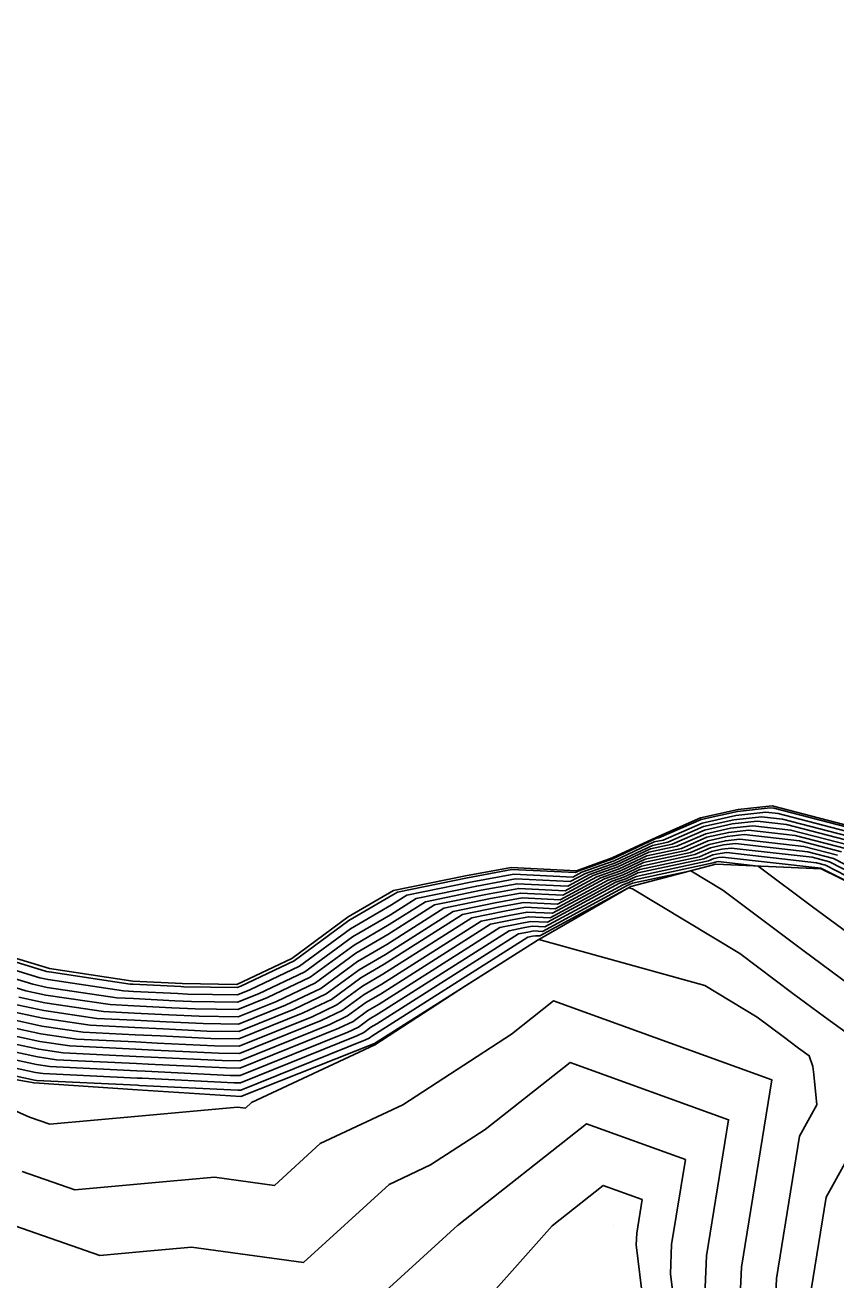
# Model space of a CAD drawing. Extents: x 2188792 to 2191981, y 386090 to 389710.
# Drawn here: x 2189212.1 to 2189264.3, y 386506.6 to 386587.4 of the extents above; entities that cross this region are included whole.
import ezdxf

# ---------------------------------------------------------------- set-up
doc = ezdxf.new("R2010")
doc.units = 0
for name, color, linetype in [('DTM Contours Major', 7, 'Continuous'), ('DTM Contours Minor', 7, 'Continuous'), ('Exist DTM QL2 LIDAR Elevation Point', 7, 'Continuous'), ('PH Exist DTM Breakline', 7, 'Continuous')]:
    doc.layers.add(name, color=color, linetype=linetype)

msp = doc.modelspace()

# ---------------------------------------------------------------- linework, layer by layer
at = {"layer": 'DTM Contours Major'}
for points in [[(2189265.146, 386534.57), (2189261.385, 386535.546), (2189258.937, 386535.823), (2189257.497, 386535.663), (2189255.901, 386535.308), (2189254.036, 386534.496), (2189252.231, 386534.109), (2189250.245, 386533.179), (2189248.649, 386532.61), (2189246.849, 386531.636), (2189243.854, 386531.783), (2189241.746, 386531.395), (2189238.44, 386530.72), (2189235.43, 386528.81), (2189233.357, 386527.601), (2189230.767, 386525.7), (2189228.252, 386524.499), (2189225.783, 386523.502), (2189223.273, 386523.548), (2189221.328, 386523.642), (2189219.093, 386523.754), (2189217.101, 386523.85), (2189213.339, 386524.413), (2189211.668, 386524.773)], [(2189268.687, 386531.019), (2189263.874, 386533.501), (2189262.755, 386533.791), (2189257.543, 386534.38), (2189256.941, 386534.313), (2189256.274, 386534.164), (2189255.494, 386533.825), (2189251.651, 386533.002), (2189250.66, 386532.538), (2189249.864, 386532.254), (2189246.032, 386530.18), (2189244.397, 386530.26), (2189243.245, 386530.048), (2189241.44, 386529.68), (2189235.032, 386525.614), (2189233.903, 386524.956), (2189232.492, 386523.921), (2189231.123, 386523.267), (2189225.867, 386521.144), (2189224.514, 386521.169), (2189220.375, 386521.368), (2189219.193, 386521.427), (2189214.953, 386521.632), (2189213.004, 386521.923), (2189209.446, 386522.689)], [(2189264.942, 386522.502), (2189263.556, 386523.52), (2189261.515, 386525.019), (2189258.106, 386527.582), (2189251.187, 386531.747), (2189250.932, 386531.818), (2189245.215, 386528.724), (2189244.939, 386528.738), (2189244.744, 386528.702), (2189244.439, 386528.64), (2189234.633, 386522.419), (2189234.449, 386522.311), (2189234.218, 386522.141), (2189233.994, 386522.034), (2189225.951, 386518.786), (2189225.755, 386518.789), (2189219.421, 386519.094), (2189219.293, 386519.101), (2189212.805, 386519.413), (2189212.67, 386519.434), (2189207.225, 386520.605)], [(2189262.697, 386505.926), (2189263.662, 386511.886), (2189265.95, 386516.032)], [(2189239.982, 386503.264), (2189245.999, 386510.052), (2189249.287, 386512.646), (2189251.805, 386511.737), (2189251.455, 386509.574), (2189251.423, 386508.829), (2189252.514, 386499.858)]]:
    msp.add_lwpolyline(points, dxfattribs=at)
at = {"layer": 'DTM Contours Minor'}
for points in [[(2189266.163, 386535.426), (2189260.288, 386536.951), (2189260.051, 386536.977), (2189257.941, 386536.743), (2189255.603, 386536.222), (2189252.87, 386535.033), (2189252.695, 386534.995), (2189249.913, 386533.693), (2189247.676, 386532.895), (2189247.502, 386532.801), (2189243.421, 386533.001), (2189240.547, 386532.472), (2189236.04, 386531.552), (2189235.749, 386531.367), (2189232.921, 386529.717), (2189229.387, 386527.124), (2189225.955, 386525.486), (2189225.716, 386525.389), (2189222.28, 386525.452), (2189222.091, 386525.461), (2189219.013, 386525.615), (2189218.82, 386525.625), (2189213.607, 386526.405), (2189213.445, 386526.44), (2189207.647, 386528.203)], [(2189265.655, 386534.998), (2189260.837, 386536.249), (2189259.494, 386536.4), (2189257.719, 386536.203), (2189255.752, 386535.765), (2189253.453, 386534.764), (2189252.463, 386534.552), (2189250.079, 386533.436), (2189248.162, 386532.752), (2189247.175, 386532.218), (2189243.638, 386532.392), (2189241.146, 386531.933), (2189237.24, 386531.136), (2189235.589, 386530.088), (2189233.139, 386528.659), (2189230.077, 386526.412), (2189227.104, 386524.992), (2189225.75, 386524.446), (2189222.776, 386524.5), (2189221.71, 386524.551), (2189219.053, 386524.685), (2189217.96, 386524.737), (2189213.473, 386525.409), (2189212.556, 386525.606), (2189207.543, 386527.131)], [(2189265.909, 386535.212), (2189260.562, 386536.6), (2189259.772, 386536.689), (2189257.83, 386536.473), (2189255.678, 386535.993), (2189253.162, 386534.898), (2189252.579, 386534.774), (2189249.996, 386533.564), (2189247.919, 386532.824), (2189247.338, 386532.509), (2189243.529, 386532.697), (2189240.847, 386532.203), (2189236.64, 386531.344), (2189235.669, 386530.728), (2189233.03, 386529.188), (2189229.732, 386526.768), (2189226.53, 386525.239), (2189225.733, 386524.917), (2189222.528, 386524.976), (2189221.901, 386525.006), (2189219.033, 386525.15), (2189218.39, 386525.181), (2189213.54, 386525.907), (2189213.001, 386526.023), (2189207.595, 386527.667)], [(2189265.4, 386534.784), (2189261.111, 386535.897), (2189259.215, 386536.112), (2189257.608, 386535.933), (2189255.827, 386535.536), (2189253.745, 386534.63), (2189252.347, 386534.331), (2189250.162, 386533.308), (2189248.406, 386532.681), (2189247.012, 386531.927), (2189243.746, 386532.088), (2189241.446, 386531.664), (2189237.84, 386530.928), (2189235.51, 386529.449), (2189233.248, 386528.13), (2189230.422, 386526.056), (2189227.678, 386524.746), (2189225.766, 386523.974), (2189223.025, 386524.024), (2189221.519, 386524.096), (2189219.073, 386524.219), (2189217.531, 386524.294), (2189213.406, 386524.911), (2189212.112, 386525.189), (2189207.49, 386526.595)], [(2189264.892, 386534.356), (2189261.659, 386535.195), (2189258.658, 386535.534), (2189257.386, 386535.393), (2189255.976, 386535.079), (2189254.328, 386534.362), (2189252.115, 386533.888), (2189250.328, 386533.051), (2189248.892, 386532.539), (2189246.685, 386531.345), (2189243.963, 386531.479), (2189242.046, 386531.126), (2189239.04, 386530.512), (2189235.35, 386528.171), (2189233.467, 386527.072), (2189231.112, 386525.345), (2189228.826, 386524.253), (2189225.8, 386523.031), (2189223.521, 386523.072), (2189221.138, 386523.187), (2189219.113, 386523.289), (2189216.672, 386523.406), (2189213.272, 386523.915), (2189211.223, 386524.356)], [(2189268.431, 386531.496), (2189264.128, 386533.715), (2189262.481, 386534.142), (2189257.822, 386534.669), (2189257.053, 386534.583), (2189256.2, 386534.393), (2189255.203, 386533.959), (2189251.767, 386533.223), (2189250.577, 386532.666), (2189249.621, 386532.325), (2189246.195, 386530.471), (2189244.288, 386530.565), (2189242.945, 386530.318), (2189240.84, 386529.888), (2189235.111, 386526.253), (2189233.794, 386525.485), (2189232.147, 386524.277), (2189230.549, 386523.513), (2189225.85, 386521.616), (2189224.266, 386521.644), (2189220.566, 386521.823), (2189219.173, 386521.893), (2189215.383, 386522.075), (2189213.071, 386522.421), (2189209.891, 386523.105)], [(2189264.383, 386533.929), (2189262.207, 386534.493), (2189258.101, 386534.957), (2189257.164, 386534.853), (2189256.125, 386534.622), (2189254.911, 386534.093), (2189251.883, 386533.445), (2189250.494, 386532.794), (2189249.378, 386532.396), (2189246.359, 386530.762), (2189244.18, 386530.869), (2189242.646, 386530.587), (2189240.24, 386530.096), (2189235.191, 386526.893), (2189233.685, 386526.014), (2189231.802, 386524.633), (2189229.974, 386523.76), (2189225.834, 386522.087), (2189224.017, 386522.12), (2189220.756, 386522.278), (2189219.153, 386522.358), (2189215.812, 386522.519), (2189213.138, 386522.919), (2189210.335, 386523.522)], [(2189264.637, 386534.142), (2189261.933, 386534.844), (2189258.379, 386535.246), (2189257.275, 386535.123), (2189256.05, 386534.85), (2189254.62, 386534.227), (2189251.999, 386533.666), (2189250.411, 386532.923), (2189249.135, 386532.468), (2189246.522, 386531.053), (2189244.071, 386531.174), (2189242.346, 386530.856), (2189239.64, 386530.304), (2189235.271, 386527.532), (2189233.576, 386526.543), (2189231.457, 386524.989), (2189229.4, 386524.006), (2189225.817, 386522.559), (2189223.769, 386522.596), (2189220.947, 386522.732), (2189219.133, 386522.823), (2189216.242, 386522.963), (2189213.205, 386523.417), (2189210.779, 386523.939)], [(2189263.365, 386533.073), (2189263.303, 386533.089), (2189256.986, 386533.803), (2189256.719, 386533.773), (2189256.423, 386533.707), (2189256.077, 386533.557), (2189251.419, 386532.558), (2189250.826, 386532.281), (2189250.35, 386532.111), (2189245.705, 386529.598), (2189244.614, 386529.651), (2189243.845, 386529.51), (2189242.639, 386529.264), (2189234.872, 386524.336), (2189234.121, 386523.898), (2189233.182, 386523.209), (2189232.271, 386522.774), (2189225.901, 386520.201), (2189225.01, 386520.217), (2189219.993, 386520.459), (2189219.233, 386520.497), (2189214.094, 386520.744), (2189212.87, 386520.927), (2189208.558, 386521.855)], [(2189268.944, 386530.542), (2189263.62, 386533.287), (2189263.029, 386533.44), (2189257.265, 386534.091), (2189256.83, 386534.043), (2189256.349, 386533.936), (2189255.786, 386533.691), (2189251.535, 386532.78), (2189250.743, 386532.409), (2189250.107, 386532.183), (2189245.869, 386529.889), (2189244.505, 386529.956), (2189243.545, 386529.779), (2189242.04, 386529.472), (2189234.952, 386524.975), (2189234.012, 386524.427), (2189232.837, 386523.565), (2189231.697, 386523.02), (2189225.884, 386520.672), (2189224.762, 386520.693), (2189220.184, 386520.913), (2189219.213, 386520.962), (2189214.523, 386521.188), (2189212.937, 386521.425), (2189209.002, 386522.272)], [(2189207.669, 386521.022), (2189212.736, 386519.932), (2189213.234, 386519.857), (2189219.273, 386519.566), (2189219.612, 386519.549), (2189225.507, 386519.265), (2189225.934, 386519.257), (2189233.419, 386522.281), (2189233.873, 386522.497), (2189234.34, 386522.84), (2189234.713, 386523.058), (2189243.839, 386528.848), (2189244.444, 386528.971), (2189244.83, 386529.042), (2189245.379, 386529.015), (2189250.836, 386531.969), (2189250.992, 386532.025), (2189251.187, 386532.115), (2189254.934, 386532.918), (2189256.994, 386531.679), (2189262.146, 386527.804), (2189265.233, 386525.538)], [(2189266.909, 386527.556), (2189262.778, 386530.589), (2189259.274, 386533.224), (2189256.708, 386533.514), (2189256.608, 386533.503), (2189256.498, 386533.478), (2189256.369, 386533.422), (2189251.303, 386532.337), (2189250.909, 386532.153), (2189250.593, 386532.04), (2189245.542, 386529.306), (2189244.722, 386529.347), (2189244.145, 386529.24), (2189243.239, 386529.056), (2189234.793, 386523.697), (2189234.23, 386523.369), (2189233.528, 386522.853), (2189232.845, 386522.527), (2189225.917, 386519.729), (2189225.259, 386519.741), (2189219.803, 386520.004), (2189219.253, 386520.031), (2189213.664, 386520.301), (2189212.803, 386520.429), (2189208.113, 386521.438)], [(2189264.894, 386532.285), (2189263.365, 386533.073)], [(2189245.052, 386528.433), (2189245.047, 386528.433), (2189245.044, 386528.433), (2189245.039, 386528.431), (2189240.431, 386525.508), (2189234.593, 386521.711), (2189226.646, 386517.982), (2189226.253, 386517.623), (2189225.738, 386517.693), (2189219.364, 386517.114), (2189213.655, 386516.596), (2189212.345, 386517.051), (2189210.674, 386517.791)], [(2189260.218, 386501.355), (2189260.449, 386506.656), (2189261.932, 386515.819), (2189263.049, 386517.844), (2189262.853, 386519.805), (2189262.795, 386520.314), (2189262.557, 386521.004), (2189261.88, 386521.501), (2189260.883, 386522.234), (2189259.218, 386523.486), (2189255.839, 386525.52), (2189245.146, 386528.484), (2189245.052, 386528.433)], [(2189211.868, 386513.546), (2189215.267, 386512.366), (2189219.514, 386512.752), (2189224.256, 386513.182), (2189228.125, 386512.653), (2189231.075, 386515.348), (2189236.383, 386517.839), (2189243.385, 386522.394), (2189246.095, 386524.532), (2189260.154, 386519.458), (2189258.201, 386507.385), (2189258.019, 386503.223)], [(2189255.82, 386505.092), (2189255.952, 386508.115), (2189257.371, 386516.884), (2189247.159, 386520.57), (2189241.693, 386516.258), (2189238.172, 386513.968), (2189235.503, 386512.715), (2189229.997, 386507.684), (2189222.775, 386508.672), (2189219.665, 386508.389), (2189216.88, 386508.136), (2189211.391, 386510.041)], [(2189231.869, 386502.714), (2189239.932, 386510.082), (2189239.962, 386510.096), (2189240.001, 386510.122), (2189248.223, 386516.608), (2189254.588, 386514.311), (2189253.704, 386508.845), (2189253.622, 386506.96), (2189254.504, 386499.706)]]:
    msp.add_lwpolyline(points, dxfattribs=at)
at = {"layer": 'Exist DTM QL2 LIDAR Elevation Point'}
for p, q in [((2189260.28, 386519.574), (2189260.28, 386519.574)), ((2189239.982, 386510.052), (2189239.982, 386510.052)), ((2189249.983, 386510.052), (2189249.983, 386510.052))]:
    msp.add_line(p, q, dxfattribs=at)
at = {"layer": 'PH Exist DTM Breakline'}
for points in [[(2189168.632, 386587.865), (2189169.25, 386578.031), (2189169.868, 386568.197), (2189171.058, 386558.714), (2189175.434, 386547.942), (2189178.799, 386541.906), (2189182.164, 386535.87), (2189188.302, 386528.634), (2189195.823, 386523.976), (2189206.874, 386520.276), (2189212.645, 386519.248), (2189219.305, 386518.817), (2189225.965, 386518.386), (2189234.556, 386521.793), (2189245.049, 386528.428), (2189251.073, 386531.899), (2189256.542, 386533.343), (2189263.336, 386533.048), (2189269.118, 386530.217)], [(2189207.67, 386528.433), (2189213.636, 386526.619), (2189219.004, 386525.815), (2189222.173, 386525.656), (2189225.709, 386525.591), (2189229.238, 386527.277), (2189232.874, 386529.944), (2189235.783, 386531.641), (2189240.418, 386532.588), (2189243.374, 386533.132), (2189247.572, 386532.926), (2189249.878, 386533.748), (2189252.745, 386535.09), (2189255.571, 386536.32), (2189257.989, 386536.859), (2189260.171, 386537.101), (2189266.272, 386535.518)]]:
    msp.add_lwpolyline(points, dxfattribs=at)

doc.saveas('drawing.dxf')
